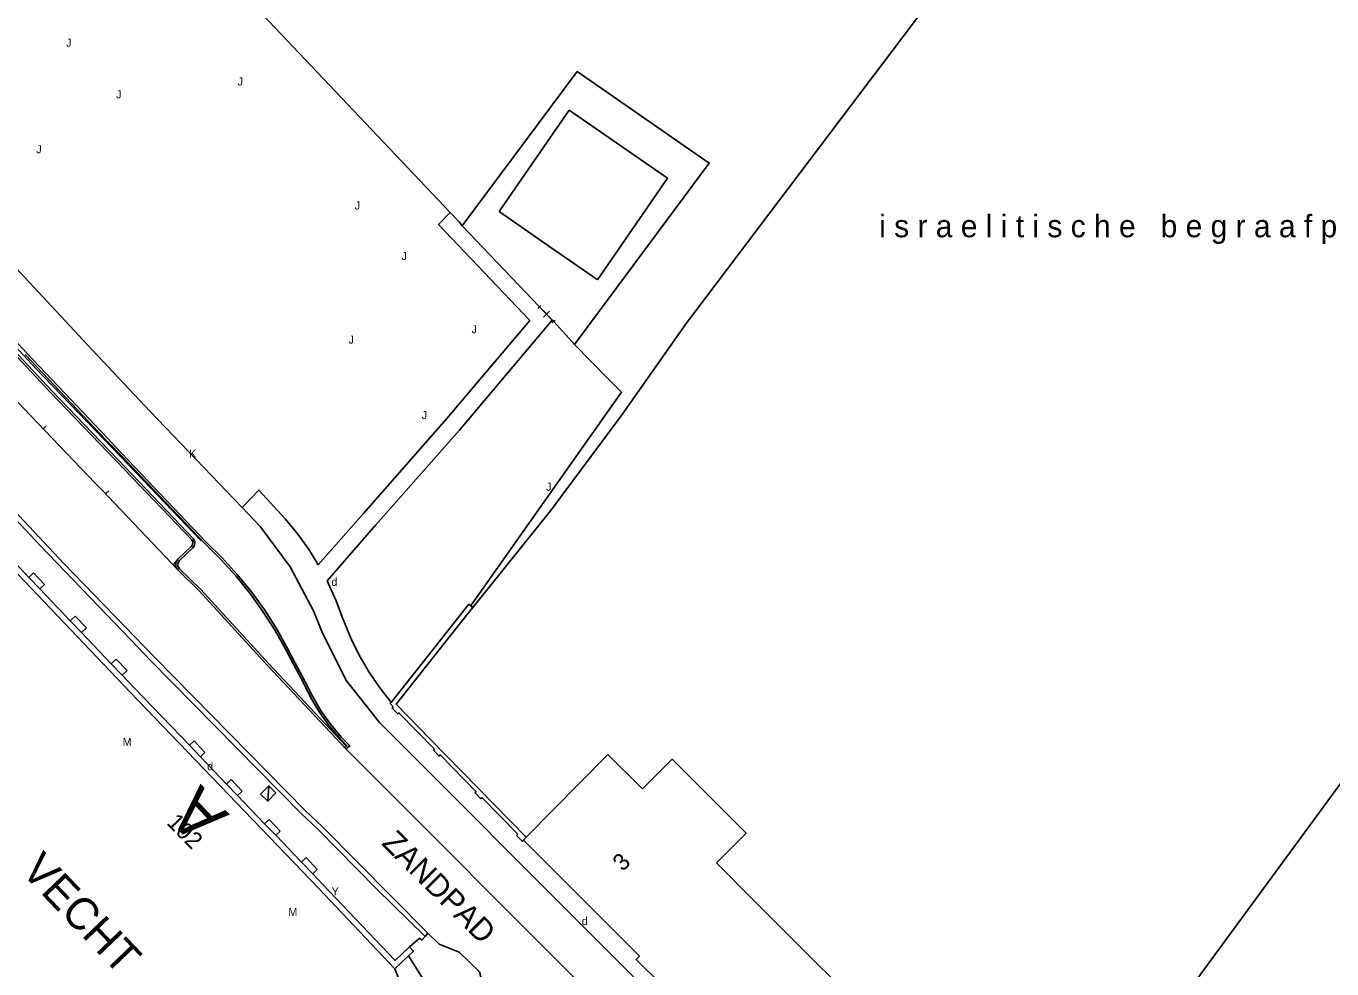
# Model space of a CAD drawing. Extents: x 134999 to 136502, y 457398 to 459002.
# Drawn here: x 135650.6 to 135732.2, y 457915.2 to 457974.1 of the extents above; entities that cross this region are included whole.
import ezdxf

# ---------------------------------------------------------------- set-up
doc = ezdxf.new("R2010")
doc.units = 0
for name, color, linetype in [('IO_IN_Hekwerk', 7, 'Continuous'), ('IO_IN_Markering-bestaand', 7, 'Continuous'), ('RI_DGTB_18', 7, 'Continuous'), ('RI_DGTB_29', 7, 'Continuous'), ('RI_DGTB_3', 7, 'Continuous'), ('RI_DGTB_30', 7, 'Continuous'), ('RI_DGTB_31', 7, 'Continuous'), ('RI_DGTB_35', 7, 'Continuous'), ('RI_DGTB_36', 7, 'Continuous'), ('RI_DGTB_37', 7, 'Continuous'), ('RI_DGTB_38', 7, 'Continuous'), ('RI_DGTB_4', 7, 'Continuous'), ('RI_DGTB_41', 7, 'Continuous'), ('RI_DGTB_48', 7, 'Continuous'), ('RI_DGTB_53', 7, 'Continuous'), ('RI_DGTB_58', 7, 'Continuous'), ('RI_DGTB_6', 7, 'Continuous')]:
    doc.layers.add(name, color=color, linetype=linetype)

msp = doc.modelspace()

# ---------------------------------------------------------------- linework, layer by layer
at = {"layer": 'IO_IN_Hekwerk'}
msp.add_lwpolyline([(135661.511, 457941.953), (135656.977, 457946.708), (135655.429, 457948.296), (135651.187, 457952.726), (135647.003, 457957.211), (135642.879, 457961.75), (135638.813, 457966.343), (135634.808, 457970.988), (135633.863, 457971.89)], dxfattribs=at)
at = {"layer": 'IO_IN_Markering-bestaand'}
for p, q in [((135651.649, 457948.95), (135651.836, 457949.13)), ((135655.54, 457944.892), (135655.739, 457945.081)), ((135659.75, 457940.463), (135659.949, 457940.653))]:
    msp.add_line(p, q, dxfattribs=at)
at = {"layer": 'RI_DGTB_18'}
msp.add_lwpolyline([(135681.478, 457907.855), (135680.776, 457908.589), (135679.323, 457910.061), (135678.611, 457910.811), (135677.608, 457911.919), (135675.657, 457914.184), (135675.396, 457914.578), (135674.46, 457916.025)], dxfattribs=at)
at = {"layer": 'RI_DGTB_3'}
msp.add_lwpolyline([(135693.711, 457921.839), (135695.564, 457923.694), (135690.936, 457928.315), (135689.083, 457926.46)], dxfattribs=at)
at = {"layer": 'RI_DGTB_30'}
msp.add_line((135665.738, 457926.645), (135665.673, 457925.703), dxfattribs=at)
msp.add_lwpolyline([(135665.234, 457926.138), (135665.673, 457925.703), (135666.176, 457926.21), (135665.738, 457926.645), (135665.234, 457926.138)], dxfattribs=at)
at = {"layer": 'RI_DGTB_4'}
for p, q in [((135681.653, 457923.264), (135681.824, 457923.437)), ((135693.711, 457921.839), (135695.992, 457919.561))]:
    msp.add_line(p, q, dxfattribs=at)
for points in [[(135681.824, 457923.437), (135686.933, 457928.608), (135689.083, 457926.46)], [(135690.337, 457914.181), (135688.685, 457915.811), (135688.895, 457916.021), (135681.653, 457923.264)], [(135695.992, 457919.561), (135704.813, 457910.754), (135699.765, 457905.708)]]:
    msp.add_lwpolyline(points, dxfattribs=at)
at = {"layer": 'RI_DGTB_48'}
msp.add_line((135678.202, 457937.426), (135678.495, 457937.794), dxfattribs=at)
for points in [[(135623.111, 458019.551), (135623.799, 458018.821), (135660.833, 457979.622), (135677.077, 457962.463)], [(135736.468, 458015.246), (135739.19, 458019.079), (135777.925, 457988.439), (135719.228, 457908.439), (135719.359, 457908.343), (135715.508, 457903.522), (135714.778, 457904.109), (135711.952, 457900.11), (135724.31, 457892.99), (135725.39, 457891.53), (135745.55, 457859.28), (135758, 457850.2)], [(135721.507, 457994.823), (135691.827, 457955.52), (135688.364, 457950.606)], [(135684.848, 457954.218), (135693.26, 457965.553), (135685.012, 457971.272), (135677.832, 457961.639)], [(135683.543, 457955.655), (135684.848, 457954.218)], [(135684.848, 457954.218), (135686.95, 457952.075), (135687.78, 457951.238), (135678.393, 457937.944)], [(135678.495, 457937.794), (135683.339, 457943.833), (135687.821, 457949.835), (135688.364, 457950.606)], [(135673.382, 457931.866), (135678.249, 457937.989), (135678.495, 457937.794)]]:
    msp.add_lwpolyline(points, dxfattribs=at)
at = {"layer": 'RI_DGTB_53'}
for p, q in [((135680.135, 457962.523), (135684.513, 457968.861)), ((135684.513, 457968.861), (135690.66, 457964.615)), ((135686.272, 457958.262), (135690.66, 457964.615)), ((135680.135, 457962.523), (135683.306, 457960.32)), ((135683.306, 457960.32), (135686.261, 457958.271)), ((135686.261, 457958.271), (135686.272, 457958.262)), ((135682.553, 457956.473), (135682.735, 457956.653)), ((135682.644, 457956.563), (135683.543, 457955.655)), ((135682.912, 457955.929), (135683.275, 457956.289)), ((135683.452, 457955.565), (135683.634, 457955.745)), ((135651.044, 457939.95), (135650.752, 457939.671)), ((135651.044, 457939.95), (135651.728, 457939.221)), ((135651.728, 457939.221), (135651.442, 457938.948)), ((135653.642, 457937.252), (135653.338, 457936.962)), ((135653.642, 457937.252), (135654.344, 457936.512)), ((135654.344, 457936.512), (135654.043, 457936.224)), ((135656.206, 457934.572), (135655.9, 457934.28)), ((135656.206, 457934.572), (135656.893, 457933.848)), ((135656.893, 457933.848), (135656.589, 457933.558)), ((135661.077, 457929.466), (135660.782, 457929.183)), ((135661.077, 457929.466), (135661.756, 457928.732)), ((135681.824, 457923.437), (135675.834, 457929.566)), ((135661.756, 457928.732), (135661.474, 457928.462)), ((135670.563, 457928.966), (135705.934, 457893.543)), ((135663.398, 457927.04), (135663.106, 457926.76)), ((135663.398, 457927.04), (135664.075, 457926.312)), ((135664.075, 457926.312), (135663.795, 457926.043)), ((135665.76, 457924.556), (135665.479, 457924.287)), ((135665.76, 457924.556), (135666.453, 457923.825)), ((135666.453, 457923.825), (135666.177, 457923.56)), ((135668.082, 457922.164), (135667.787, 457921.881)), ((135668.082, 457922.164), (135668.767, 457921.426)), ((135668.767, 457921.426), (135668.486, 457921.16)), ((135674.536, 457916.596), (135675.162, 457917.14)), ((135675.162, 457917.14), (135675.308, 457917.008)), ((135675.308, 457917.008), (135675.507, 457917.245)), ((135675.507, 457917.245), (135675.68, 457917.45)), ((135676.391, 457916.755), (135675.68, 457917.45))]:
    msp.add_line(p, q, dxfattribs=at)
for points in [[(135500, 458106.341), (135522.786, 458082.649), (135567.024, 458036.695), (135577.378, 458025.828), (135581.355, 458021.671), (135586.089, 458016.616), (135590.764, 458011.507), (135595.38, 458006.343), (135599.936, 458001.127), (135614.246, 457984.115), (135622.14, 457974.754), (135625.103, 457971.341), (135629.663, 457965.976), (135630.846, 457964.632), (135636.283, 457958.529), (135641.779, 457952.48), (135647.334, 457946.484), (135652.947, 457940.544), (135658.618, 457934.658), (135668.011, 457925.104), (135669.086, 457924.108), (135675.68, 457917.45)], [(135500, 458105.95), (135522.53, 458082.474), (135566.768, 458036.52), (135577.122, 458025.653), (135581.905, 458020.644), (135586.629, 458015.579), (135591.294, 458010.46), (135595.9, 458005.288), (135599.68, 458000.952), (135613.99, 457983.94), (135621.884, 457974.579), (135629.407, 457965.801), (135634.83, 457959.686), (135640.313, 457953.625), (135645.855, 457947.618), (135651.456, 457941.665), (135657.115, 457935.768), (135658.362, 457934.483), (135667.755, 457924.929), (135668.83, 457923.933), (135672.465, 457920.226), (135675.507, 457917.245)], [(135664.079, 457944.04), (135658.337, 457950.035), (135654.702, 457953.879), (135649.394, 457959.59), (135644.144, 457965.355), (135638.954, 457971.173), (135633.824, 457977.045), (135628.754, 457982.968), (135623.746, 457988.944), (135622.092, 457990.881), (135616.379, 457997.769), (135606.435, 458009.49), (135596.194, 458020.951), (135584.585, 458033.427), (135549.118, 458070.237)], [(135660.059, 457940.138), (135659.954, 457940.278), (135659.912, 457940.465), (135659.949, 457940.653), (135660.059, 457940.81), (135660.895, 457941.592), (135660.981, 457941.713), (135660.998, 457941.866), (135660.937, 457942.007), (135656.7, 457946.439), (135652.108, 457951.212), (135647.595, 457956.019), (135643.139, 457960.881), (135638.743, 457965.797), (135634.407, 457970.765), (135634.326, 457970.819), (135634.177, 457970.843), (135634.036, 457970.788), (135633.129, 457970.05), (135633.111, 457970.033), (135632.947, 457969.947), (135632.762, 457969.937), (135632.59, 457970.004)], [(135660.163, 457940.216), (135660.075, 457940.334), (135660.045, 457940.467), (135660.071, 457940.601), (135660.158, 457940.724), (135660.993, 457941.506), (135661.106, 457941.665), (135661.131, 457941.886), (135661.047, 457942.08), (135656.794, 457946.529), (135652.202, 457951.302), (135647.69, 457956.107), (135643.235, 457960.968), (135638.84, 457965.883), (135634.494, 457970.864), (135634.375, 457970.943), (135634.163, 457970.977), (135633.97, 457970.902), (135633.043, 457970.148), (135633.035, 457970.14), (135632.912, 457970.075), (135632.783, 457970.068), (135632.637, 457970.125)], [(135660.059, 457940.138), (135655.329, 457945.113), (135654.897, 457945.559), (135650.422, 457950.231), (135646.005, 457954.958), (135641.648, 457959.739), (135637.349, 457964.574), (135633.111, 457969.462), (135632.59, 457970.004)], [(135677.077, 457962.463), (135676.35, 457961.705), (135682.045, 457955.72)], [(135677.077, 457962.463), (135677.638, 457961.87), (135677.832, 457961.639)], [(135677.832, 457961.639), (135682.644, 457956.563)], [(135670.563, 457928.966), (135670.806, 457929.142), (135670.294, 457929.678), (135669.626, 457930.476), (135669.022, 457931.323), (135668.484, 457932.214), (135668.016, 457933.144), (135667.228, 457934.621), (135666.937, 457935.194), (135666.246, 457936.426), (135665.487, 457937.616), (135664.661, 457938.761), (135663.772, 457939.858), (135662.822, 457940.902), (135661.815, 457941.891), (135656.15, 457947.847), (135655.681, 457948.336), (135650.619, 457953.683), (135645.615, 457959.085)], [(135682.644, 457956.563), (135683.456, 457955.743)], [(135682.045, 457955.72), (135676.872, 457949.6), (135671.661, 457943.653), (135668.835, 457940.459)], [(135683.456, 457955.743), (135677.626, 457948.846), (135672.438, 457942.957), (135669.382, 457939.446)], [(135683.456, 457955.743), (135683.543, 457955.655)], [(135670.473, 457929.061), (135670.609, 457929.16), (135670.197, 457929.591), (135669.523, 457930.396), (135668.913, 457931.252), (135668.37, 457932.151), (135667.901, 457933.084), (135667.113, 457934.561), (135666.822, 457935.133), (135666.134, 457936.359), (135665.379, 457937.543), (135664.558, 457938.682), (135663.673, 457939.773), (135662.728, 457940.812), (135661.722, 457941.8), (135656.056, 457947.757), (135655.587, 457948.246), (135650.524, 457953.594)], [(135664.079, 457944.04), (135665.123, 457945.124), (135666.792, 457943.299), (135667.557, 457942.369), (135668.258, 457941.39), (135668.835, 457940.459)], [(135664.079, 457944.04), (135665.214, 457942.82), (135667.081, 457940.333), (135668.536, 457937.584), (135669.104, 457936.186), (135670.6, 457933.218), (135672.654, 457930.605), (135674.012, 457929.248), (135707.448, 457895.744), (135713.025, 457889.87), (135717.761, 457884.971), (135722.486, 457880.061), (135725.228, 457877.099), (135727.703, 457873.912), (135729.976, 457870.621)], [(135660.059, 457940.138), (135661.397, 457938.822), (135665.652, 457934.177), (135670.563, 457928.966)], [(135660.15, 457940.231), (135661.491, 457938.912), (135665.747, 457934.265), (135670.579, 457929.138)], [(135669.382, 457939.446), (135669.457, 457939.304), (135669.951, 457938.206), (135670.37, 457937.077), (135670.496, 457936.784), (135670.873, 457935.874), (135671.388, 457934.822), (135671.974, 457933.808), (135672.628, 457932.836), (135673.382, 457931.866)], [(135678.202, 457937.426), (135673.695, 457931.756), (135675.834, 457929.566)], [(135673.382, 457931.866), (135673.316, 457931.784), (135673.515, 457931.58), (135673.443, 457931.51), (135673.797, 457931.148), (135673.87, 457931.219), (135676.094, 457928.94), (135676.022, 457928.87), (135676.376, 457928.508), (135676.448, 457928.578), (135678.698, 457926.276), (135678.626, 457926.206), (135678.98, 457925.844), (135679.052, 457925.914), (135681.291, 457923.624), (135681.218, 457923.553), (135681.572, 457923.191), (135681.653, 457923.264)], [(135676.391, 457916.755), (135677.63, 457916.264), (135678.909, 457915.024), (135679.299, 457913.561), (135683.322, 457909.544)]]:
    msp.add_lwpolyline(points, dxfattribs=at)
at = {"layer": 'RI_DGTB_58'}
for p, q in [((135650.752, 457939.671), (135651.442, 457938.948)), ((135653.338, 457936.962), (135654.043, 457936.224)), ((135655.9, 457934.28), (135656.589, 457933.558)), ((135660.782, 457929.183), (135661.474, 457928.462)), ((135663.106, 457926.76), (135663.795, 457926.043)), ((135665.479, 457924.287), (135666.177, 457923.56)), ((135667.787, 457921.881), (135668.486, 457921.16)), ((135674.536, 457916.596), (135674.785, 457916.333)), ((135674.245, 457913.631), (135673.614, 457915.224))]:
    msp.add_line(p, q, dxfattribs=at)
for points in [[(135545.91, 458054.841), (135553.6, 458046.623), (135558.159, 458041.834), (135563.465, 458036.299), (135573.741, 458025.492), (135580.71, 458018.111), (135584.714, 458013.884), (135604.284, 457992.125), (135606.893, 457989.076), (135635.411, 457955.378), (135644.642, 457945.544), (135657.09, 457932.509), (135668.844, 457920.256), (135673.614, 457915.224)], [(135648.879, 457941.631), (135650.752, 457939.671)], [(135651.442, 457938.948), (135653.338, 457936.962)], [(135654.043, 457936.224), (135655.9, 457934.28)], [(135656.589, 457933.558), (135657.352, 457932.759), (135660.782, 457929.183)], [(135661.474, 457928.462), (135663.106, 457926.76)], [(135663.795, 457926.043), (135665.479, 457924.287)], [(135666.177, 457923.56), (135667.787, 457921.881)], [(135668.486, 457921.16), (135669.106, 457920.506), (135673.628, 457915.736), (135674.536, 457916.596)], [(135674.46, 457916.025), (135674.785, 457916.333)], [(135673.614, 457915.224), (135674.46, 457916.025)]]:
    msp.add_lwpolyline(points, dxfattribs=at)

# ---------------------------------------------------------------- texts
at = {"layer": 'RI_DGTB_29'}
for p in [(135669.652, 457939.142), (135661.896, 457927.621), (135685.293, 457917.949)]:
    msp.add_text('d', height=0.5, dxfattribs=at).set_placement(p)
at = {"layer": 'RI_DGTB_30'}
for s, p in [('K', (135660.764, 457947.152)), ('Y', (135669.667, 457919.806))]:
    msp.add_text(s, height=0.5, dxfattribs=at).set_placement(p)
at = {"layer": 'RI_DGTB_31'}
for s, p in [('J', (135653.08, 457972.819)), ('J', (135663.795, 457970.396)), ('J', (135656.209, 457969.59)), ('J', (135651.216, 457966.164)), ('J', (135671.109, 457962.649)), ('J', (135674.036, 457959.495)), ('J', (135678.411, 457954.921)), ('J', (135670.728, 457954.273)), ('J', (135675.293, 457949.559)), ('J', (135683.069, 457945.079)), ('M', (135656.611, 457929.143)), ('M', (135666.965, 457918.513))]:
    msp.add_text(s, height=0.5, dxfattribs=at).set_placement(p)
at = {"layer": 'RI_DGTB_35'}
msp.add_text('3', height=1.054, rotation=44.9837, dxfattribs=at).set_placement((135687.859, 457921.261))
at = {"layer": 'RI_DGTB_36'}
msp.add_text('102', height=1.054, rotation=314.67, dxfattribs=at).set_placement((135659.303, 457924.296))
at = {"layer": 'RI_DGTB_37'}
msp.add_text('ZANDPAD', height=1.4, rotation=314.98099, dxfattribs=at).set_placement((135672.73, 457923.009))
at = {"layer": 'RI_DGTB_38'}
msp.add_text(' VECHT', height=2, rotation=313.68824, dxfattribs=at).set_placement((135649.682, 457921.823))
at = {"layer": 'RI_DGTB_41'}
msp.add_text('i s r a e l i t i s c h e   b e g r a a f p l a a t s', height=1.4, dxfattribs=at).set_placement((135703.876, 457960.914))
at = {"layer": 'RI_DGTB_6'}
msp.add_text('A', height=3, rotation=133.6014, dxfattribs=at).set_placement((135663.315, 457924.855))

doc.saveas('drawing.dxf')
